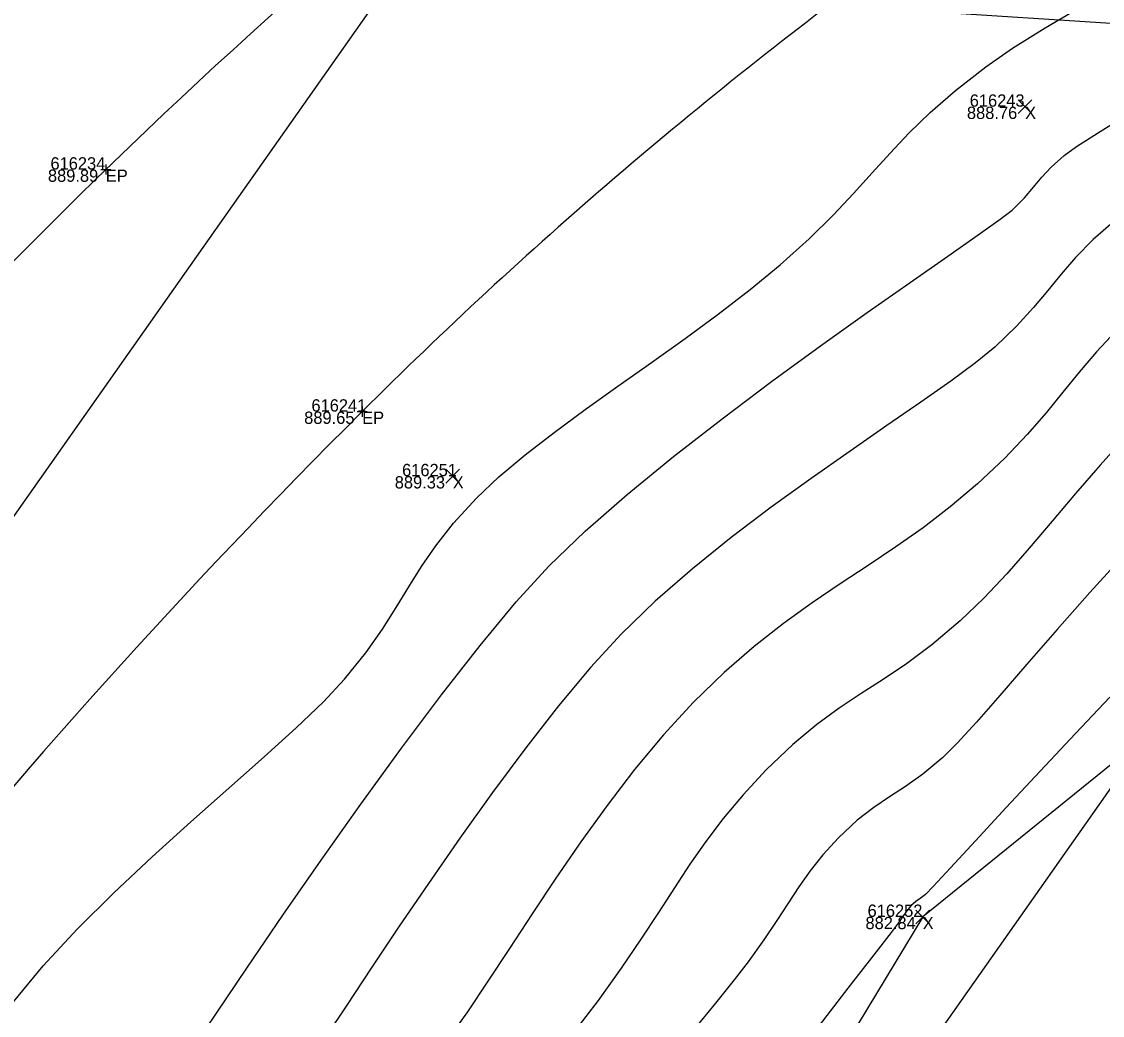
# Model space of a CAD drawing. Extents: x 1957117 to 1971063, y 701601 to 715861.
# Drawn here: x 1963795.31 to 1963826.08, y 707192.23 to 707220.52 of the extents above; entities that cross this region are included whole.
import ezdxf

# ---------------------------------------------------------------- set-up
doc = ezdxf.new("R2010")
doc.units = 0
for name, color, linetype in [('AP_X_Lights', 7, 'Continuous'), ('DT_X_Break_Line', 7, 'Continuous'), ('DT_X_Contour_Major', 7, 'Continuous'), ('DT_X_Contour_Minor', 7, 'Continuous'), ('GE_X_CL_20', 7, 'Continuous'), ('PM_P_Cells', 7, 'Continuous'), ('PV_P_Drive', 7, 'Continuous'), ('PV_P_Shoulder', 7, 'Continuous'), ('RS_Raster1', 7, 'Continuous'), ('RW_X_Esmt_RR', 7, 'Continuous'), ('SC_Scratch1', 7, 'Continuous'), ('SC_Shading5', 7, 'Continuous')]:
    doc.layers.add(name, color=color, linetype=linetype)

msp = doc.modelspace()

# ---------------------------------------------------------------- linework, layer by layer
at = {"layer": 'AP_X_Lights'}
for p, q in [((1963823.685, 707217.9), (1963824.073, 707218.29)), ((1963823.685, 707218.29), (1963824.073, 707217.9)), ((1963807.389, 707207.383), (1963807.777, 707207.773)), ((1963807.389, 707207.773), (1963807.777, 707207.383)), ((1963820.771, 707194.84), (1963821.159, 707195.23)), ((1963820.771, 707195.23), (1963821.159, 707194.84))]:
    msp.add_line(p, q, dxfattribs=at)
at = {"layer": 'DT_X_Break_Line'}
msp.add_lwpolyline([(1963899.517, 707277.373), (1963869.26, 707237.602), (1963831.235, 707203.335), (1963820.965, 707195.035), (1963812.613, 707181.208), (1963805.672, 707159.836), (1963786.526, 707112.387), (1963762.238, 707069.027), (1963734.112, 707027.99), (1963699.007, 706991.28), (1963670.32, 706952.909), (1963630.02, 706918.565), (1963614.237, 706899.512), (1963608.708, 706874.267)], dxfattribs=at)
at = {"layer": 'DT_X_Contour_Major'}
msp.add_lwpolyline([(1963826.761, 707208.717), (1963826.016, 707207.894), (1963825.316, 707207.083), (1963824.648, 707206.293), (1963823.999, 707205.528), (1963823.355, 707204.797), (1963822.703, 707204.106), (1963822.03, 707203.462), (1963821.222, 707202.777), (1963820.5, 707202.237), (1963819.837, 707201.79), (1963819.209, 707201.388), (1963818.588, 707200.979), (1963817.947, 707200.514), (1963817.262, 707199.943), (1963816.504, 707199.216), (1963815.848, 707198.509), (1963815.285, 707197.838), (1963814.79, 707197.184), (1963814.336, 707196.532), (1963813.894, 707195.862), (1963813.439, 707195.157), (1963812.943, 707194.399), (1963812.378, 707193.571), (1963811.719, 707192.656), (1963811.019, 707191.742)], dxfattribs=at)
msp.add_lwpolyline([(1963826.761, 707208.717), (1963826.016, 707207.894), (1963825.316, 707207.083), (1963824.648, 707206.293), (1963823.999, 707205.528), (1963823.355, 707204.797), (1963822.703, 707204.106), (1963822.03, 707203.462), (1963821.222, 707202.777), (1963820.5, 707202.237), (1963819.837, 707201.79), (1963819.209, 707201.388), (1963818.588, 707200.979), (1963817.947, 707200.514), (1963817.262, 707199.943), (1963816.504, 707199.216), (1963815.848, 707198.509), (1963815.285, 707197.838), (1963814.79, 707197.184), (1963814.336, 707196.532), (1963813.894, 707195.862), (1963813.439, 707195.157), (1963812.943, 707194.399), (1963812.378, 707193.571), (1963811.719, 707192.656), (1963811.019, 707191.742)], dxfattribs=at)
at = {"layer": 'DT_X_Contour_Minor'}
for points in [[(1963795.076, 707192.613), (1963795.92, 707193.64), (1963796.885, 707194.681), (1963797.932, 707195.721), (1963799.025, 707196.746), (1963800.128, 707197.743), (1963801.204, 707198.696), (1963802.215, 707199.592), (1963803.126, 707200.417), (1963803.899, 707201.157), (1963804.498, 707201.797), (1963805.105, 707202.553), (1963805.583, 707203.226), (1963805.976, 707203.842), (1963806.33, 707204.426), (1963806.69, 707205.003), (1963807.1, 707205.599), (1963807.607, 707206.239), (1963808.255, 707206.948), (1963808.899, 707207.558), (1963809.644, 707208.183), (1963810.47, 707208.823), (1963811.358, 707209.476), (1963812.288, 707210.141), (1963813.242, 707210.816), (1963814.2, 707211.5), (1963815.142, 707212.191), (1963816.05, 707212.89), (1963816.903, 707213.593), (1963817.729, 707214.335), (1963818.413, 707215.007), (1963818.998, 707215.625), (1963819.524, 707216.209), (1963820.036, 707216.776), (1963820.573, 707217.343), (1963821.179, 707217.93), (1963821.895, 707218.553), (1963822.763, 707219.231), (1963823.522, 707219.756), (1963824.453, 707220.341), (1963825.534, 707220.977)], [(1963795.076, 707192.613), (1963795.92, 707193.64), (1963796.885, 707194.681), (1963797.932, 707195.721), (1963799.025, 707196.746), (1963800.128, 707197.743), (1963801.204, 707198.696), (1963802.215, 707199.592), (1963803.126, 707200.417), (1963803.899, 707201.157), (1963804.498, 707201.797), (1963805.105, 707202.553), (1963805.583, 707203.226), (1963805.976, 707203.842), (1963806.33, 707204.426), (1963806.69, 707205.003), (1963807.1, 707205.599), (1963807.607, 707206.239), (1963808.255, 707206.948), (1963808.899, 707207.558), (1963809.644, 707208.183), (1963810.47, 707208.823), (1963811.358, 707209.476), (1963812.288, 707210.141), (1963813.242, 707210.816), (1963814.2, 707211.5), (1963815.142, 707212.191), (1963816.05, 707212.89), (1963816.903, 707213.593), (1963817.729, 707214.335), (1963818.413, 707215.007), (1963818.998, 707215.625), (1963819.524, 707216.209), (1963820.036, 707216.776), (1963820.573, 707217.343), (1963821.179, 707217.93), (1963821.895, 707218.553), (1963822.763, 707219.231), (1963823.522, 707219.756), (1963824.453, 707220.341), (1963825.534, 707220.977)], [(1963800.07, 707191.123), (1963800.834, 707192.267), (1963801.736, 707193.603), (1963802.745, 707195.079), (1963803.832, 707196.644), (1963804.967, 707198.246), (1963806.12, 707199.834), (1963807.261, 707201.357), (1963808.361, 707202.762), (1963809.39, 707203.998), (1963810.318, 707205.015), (1963811.353, 707206.012), (1963812.55, 707207.059), (1963813.864, 707208.135), (1963815.25, 707209.214), (1963816.662, 707210.273), (1963818.056, 707211.289), (1963819.386, 707212.237), (1963820.608, 707213.095), (1963821.676, 707213.839), (1963822.545, 707214.445), (1963823.17, 707214.89), (1963823.507, 707215.15), (1963823.862, 707215.499), (1963824.123, 707215.801), (1963824.354, 707216.085), (1963824.621, 707216.377), (1963824.99, 707216.707), (1963825.345, 707216.959), (1963825.942, 707217.345), (1963826.744, 707217.846)], [(1963800.07, 707191.123), (1963800.834, 707192.267), (1963801.736, 707193.603), (1963802.745, 707195.079), (1963803.832, 707196.644), (1963804.967, 707198.246), (1963806.12, 707199.834), (1963807.261, 707201.357), (1963808.361, 707202.762), (1963809.39, 707203.998), (1963810.318, 707205.015), (1963811.353, 707206.012), (1963812.55, 707207.059), (1963813.864, 707208.135), (1963815.25, 707209.214), (1963816.662, 707210.273), (1963818.056, 707211.289), (1963819.386, 707212.237), (1963820.608, 707213.095), (1963821.676, 707213.839), (1963822.545, 707214.445), (1963823.17, 707214.89), (1963823.507, 707215.15), (1963823.862, 707215.499), (1963824.123, 707215.801), (1963824.354, 707216.085), (1963824.621, 707216.377), (1963824.99, 707216.707), (1963825.345, 707216.959), (1963825.942, 707217.345), (1963826.744, 707217.846)], [(1963826.46, 707214.871), (1963825.818, 707214.312), (1963825.317, 707213.807), (1963824.904, 707213.331), (1963824.523, 707212.862), (1963824.118, 707212.375), (1963823.633, 707211.847), (1963823.014, 707211.254), (1963822.472, 707210.808), (1963821.761, 707210.282), (1963820.909, 707209.683), (1963819.944, 707209.018), (1963818.894, 707208.293), (1963817.787, 707207.516), (1963816.652, 707206.693), (1963815.515, 707205.831), (1963814.405, 707204.938), (1963813.351, 707204.019), (1963812.38, 707203.082), (1963811.509, 707202.133), (1963810.596, 707201.04), (1963809.66, 707199.842), (1963808.718, 707198.575), (1963807.789, 707197.277), (1963806.891, 707195.986), (1963806.042, 707194.737), (1963805.26, 707193.57), (1963804.564, 707192.521), (1963803.971, 707191.627)], [(1963826.46, 707214.871), (1963825.818, 707214.312), (1963825.317, 707213.807), (1963824.904, 707213.331), (1963824.523, 707212.862), (1963824.118, 707212.375), (1963823.633, 707211.847), (1963823.014, 707211.254), (1963822.472, 707210.808), (1963821.761, 707210.282), (1963820.909, 707209.683), (1963819.944, 707209.018), (1963818.894, 707208.293), (1963817.787, 707207.516), (1963816.652, 707206.693), (1963815.515, 707205.831), (1963814.405, 707204.938), (1963813.351, 707204.019), (1963812.38, 707203.082), (1963811.509, 707202.133), (1963810.596, 707201.04), (1963809.66, 707199.842), (1963808.718, 707198.575), (1963807.789, 707197.277), (1963806.891, 707195.986), (1963806.042, 707194.737), (1963805.26, 707193.57), (1963804.564, 707192.521), (1963803.971, 707191.627)], [(1963826.463, 707211.709), (1963825.91, 707211.113), (1963825.421, 707210.537), (1963824.956, 707209.965), (1963824.475, 707209.378), (1963823.936, 707208.76), (1963823.299, 707208.092), (1963822.522, 707207.358), (1963821.748, 707206.701), (1963820.973, 707206.11), (1963820.195, 707205.563), (1963819.41, 707205.038), (1963818.617, 707204.514), (1963817.814, 707203.969), (1963816.997, 707203.382), (1963816.164, 707202.73), (1963815.313, 707201.993), (1963814.442, 707201.149), (1963813.58, 707200.213), (1963812.759, 707199.228), (1963811.976, 707198.208), (1963811.23, 707197.173), (1963810.519, 707196.137), (1963809.843, 707195.119), (1963809.198, 707194.135), (1963808.585, 707193.202), (1963808.001, 707192.336), (1963807.445, 707191.556)], [(1963826.463, 707211.709), (1963825.91, 707211.113), (1963825.421, 707210.537), (1963824.956, 707209.965), (1963824.475, 707209.378), (1963823.936, 707208.76), (1963823.299, 707208.092), (1963822.522, 707207.358), (1963821.748, 707206.701), (1963820.973, 707206.11), (1963820.195, 707205.563), (1963819.41, 707205.038), (1963818.617, 707204.514), (1963817.814, 707203.969), (1963816.997, 707203.382), (1963816.164, 707202.73), (1963815.313, 707201.993), (1963814.442, 707201.149), (1963813.58, 707200.213), (1963812.759, 707199.228), (1963811.976, 707198.208), (1963811.23, 707197.173), (1963810.519, 707196.137), (1963809.843, 707195.119), (1963809.198, 707194.135), (1963808.585, 707193.202), (1963808.001, 707192.336), (1963807.445, 707191.556)], [(1963826.707, 707205.346), (1963825.722, 707204.263), (1963824.792, 707203.213), (1963823.933, 707202.227), (1963823.162, 707201.338), (1963822.495, 707200.576), (1963821.948, 707199.975), (1963821.538, 707199.566), (1963820.969, 707199.094), (1963820.475, 707198.743), (1963820.021, 707198.451), (1963819.574, 707198.152), (1963819.1, 707197.784), (1963818.567, 707197.283), (1963818.123, 707196.798), (1963817.756, 707196.341), (1963817.435, 707195.89), (1963817.129, 707195.427), (1963816.808, 707194.93), (1963816.439, 707194.38), (1963815.994, 707193.756), (1963815.599, 707193.245), (1963815.063, 707192.58), (1963814.411, 707191.782)], [(1963826.707, 707205.346), (1963825.722, 707204.263), (1963824.792, 707203.213), (1963823.933, 707202.227), (1963823.162, 707201.338), (1963822.495, 707200.576), (1963821.948, 707199.975), (1963821.538, 707199.566), (1963820.969, 707199.094), (1963820.475, 707198.743), (1963820.021, 707198.451), (1963819.574, 707198.152), (1963819.1, 707197.784), (1963818.567, 707197.283), (1963818.123, 707196.798), (1963817.756, 707196.341), (1963817.435, 707195.89), (1963817.129, 707195.427), (1963816.808, 707194.93), (1963816.439, 707194.38), (1963815.994, 707193.756), (1963815.599, 707193.245), (1963815.063, 707192.58), (1963814.411, 707191.782)], [(1963826.289, 707201.289), (1963825.311, 707200.257), (1963824.307, 707199.185), (1963823.338, 707198.143), (1963822.466, 707197.201), (1963821.752, 707196.428), (1963821.258, 707195.895), (1963821.045, 707195.67), (1963820.896, 707195.555), (1963820.77, 707195.472), (1963820.629, 707195.35), (1963820.5, 707195.197), (1963820.398, 707195.044), (1963820.268, 707194.856), (1963820.064, 707194.591), (1963819.568, 707193.951), (1963818.836, 707193.006), (1963817.923, 707191.824)], [(1963826.289, 707201.289), (1963825.311, 707200.257), (1963824.307, 707199.185), (1963823.338, 707198.143), (1963822.466, 707197.201), (1963821.752, 707196.428), (1963821.258, 707195.895), (1963821.045, 707195.67), (1963820.896, 707195.555), (1963820.77, 707195.472), (1963820.629, 707195.35), (1963820.5, 707195.197), (1963820.398, 707195.044), (1963820.268, 707194.856), (1963820.064, 707194.591), (1963819.568, 707193.951), (1963818.836, 707193.006), (1963817.923, 707191.824)]]:
    msp.add_lwpolyline(points, dxfattribs=at)
at = {"layer": 'GE_X_CL_20'}
msp.add_lwpolyline([(1964578.061, 708318.542), (1963713.717, 707090.878)], dxfattribs=at)
at = {"layer": 'PM_P_Cells'}
for centre, radius, start, end in [((1963909.971, 707100.721), 161.132, 126.65768, 141.95575), ((1963897.202, 707116.925), 130.595, 126.3058, 134.90885), ((1963942.926, 707071.056), 195.362, 134.90885, 147.35579)]:
    msp.add_arc(centre, radius, start, end, dxfattribs=at)
at = {"layer": 'PV_P_Drive'}
for p, q in [((1963797.559, 707216.306), (1963797.851, 707216.306)), ((1963797.705, 707216.452), (1963797.705, 707216.16)), ((1963797.705, 707216.306), (1963797.705, 707216.306)), ((1963805.004, 707209.563), (1963805.004, 707209.271)), ((1963804.858, 707209.417), (1963805.15, 707209.417)), ((1963805.004, 707209.417), (1963805.004, 707209.417))]:
    msp.add_line(p, q, dxfattribs=at)
at = {"layer": 'RW_X_Esmt_RR'}
for points in [[(1963738.247, 707073.608), (1964602.591, 708301.271)], [(1963218.124, 707170.278), (1963732.185, 707226.591), (1963864.206, 707218.006), (1963915.055, 707221.53)]]:
    msp.add_lwpolyline(points, dxfattribs=at)
at = {"layer": 'SC_Shading5'}
for points in [[(1963589.678, 706586.994), (1963626.625, 706689.548), (1963651.76, 706746.832), (1963668.09, 706778.596), (1963682.768, 706805.402), (1963734.424, 706911.594), (1963826.849, 707116.717), (1963877.258, 707215.645), (1963964.981, 707354.472), (1964070.526, 707509.355), (1964132.574, 707601.994), (1964163.9, 707642.169), (1964191.2, 707685.167), (1964278.98, 707807.131), (1964326.11, 707874.364), (1964396.427, 707968.962), (1964508.519, 708133.679), (1964655.588, 708336.552), (1964745.319, 708429.172), (1964840.327, 708522.317), (1964988.178, 708660.245), (1965089.796, 708739.041), (1965251.743, 708835.216), (1965415.807, 708922.048), (1965866.2, 709149.38), (1966173.543, 709294.131), (1966283.627, 709338.196), (1966534.003, 709419.214), (1966689.084, 709471.266), (1967008.468, 709641.817), (1967166.677, 709750.124), (1967422.113, 709931.083), (1967818.707, 710198.831), (1968187.021, 710459.852), (1968360.589, 710592.493), (1968496.543, 710707.847), (1968606.427, 710809.378), (1968733.391, 710937.091), (1968807.28, 711025.4), (1968843.008, 711077.094), (1968863.233, 711106.099), (1968909.747, 711171.311), (1968974.133, 711279.559), (1969130.932, 711546.915), (1969247.433, 711744.686), (1969402.714, 712016.424), (1969505.287, 712191.789), (1969666.311, 712460.805), (1969771.586, 712639.896), (1969880.058, 712820.917), (1969964.994, 712955.706), (1969990.005, 713000.084), (1970030.065, 713068.479)], [(1963609.915, 706579.703), (1963646.615, 706681.572), (1963671.193, 706737.585), (1963687.092, 706768.511), (1963701.884, 706795.526), (1963753.906, 706902.469), (1963846.249, 707107.41), (1963895.973, 707204.994), (1963982.966, 707342.667), (1964088.35, 707497.312), (1964150.015, 707589.379), (1964181.502, 707629.761), (1964209.024, 707673.109), (1964296.517, 707794.674), (1964343.552, 707861.772), (1964413.958, 707956.489), (1964526.123, 708121.313), (1964672.104, 708322.686), (1964760.576, 708414.006), (1964855.195, 708506.77), (1965002.134, 708643.847), (1965101.925, 708721.226), (1965262.272, 708816.451), (1965425.685, 708902.939), (1965875.63, 709130.044), (1966182.13, 709274.398), (1966290.944, 709317.954), (1966540.737, 709398.785), (1966697.632, 709451.445), (1967019.644, 709623.399), (1967178.971, 709732.471), (1967434.35, 709913.39), (1967830.945, 710181.14), (1968199.774, 710442.525), (1968374.086, 710575.735), (1968510.806, 710691.739), (1968621.36, 710793.889), (1968749.296, 710922.58), (1968824.413, 711012.355), (1968860.678, 711064.827), (1968880.812, 711093.701), (1968927.778, 711159.547), (1968992.655, 711268.62), (1969149.476, 711536.015), (1969266.039, 711733.891), (1969421.336, 712005.657), (1969523.8, 712180.835), (1969684.812, 712449.831), (1969790.084, 712628.917), (1969898.385, 712809.653), (1969983.474, 712944.685), (1970008.657, 712989.367), (1970048.626, 713057.607)]]:
    msp.add_spline(points, degree=3, dxfattribs=at)

# ---------------------------------------------------------------- texts
at = {"layer": 'PV_P_Shoulder'}
for s, p in [('888.76', (1963822.223, 707217.745)), ('889.89', (1963796.057, 707215.956)), ('889.65', (1963803.353, 707209.067)), ('889.33', (1963805.932, 707207.228)), ('882.84', (1963819.334, 707194.685))]:
    msp.add_text(s, height=0.35, dxfattribs=at).set_placement(p)
at = {"layer": 'RS_Raster1'}
for s, p in [('616243', (1963822.303, 707218.095)), ('616234', (1963796.129, 707216.306)), ('616241', (1963803.56, 707209.417)), ('616251', (1963806.141, 707207.578)), ('616252', (1963819.394, 707195.035))]:
    msp.add_text(s, height=0.35, dxfattribs=at).set_placement(p)
at = {"layer": 'SC_Scratch1'}
for s, p in [('X', (1963823.879, 707217.745)), ('EP', (1963797.705, 707215.956)), ('EP', (1963805.004, 707209.067)), ('X', (1963807.583, 707207.228)), ('X', (1963820.965, 707194.685))]:
    msp.add_text(s, height=0.35, dxfattribs=at).set_placement(p)

doc.saveas('drawing.dxf')
